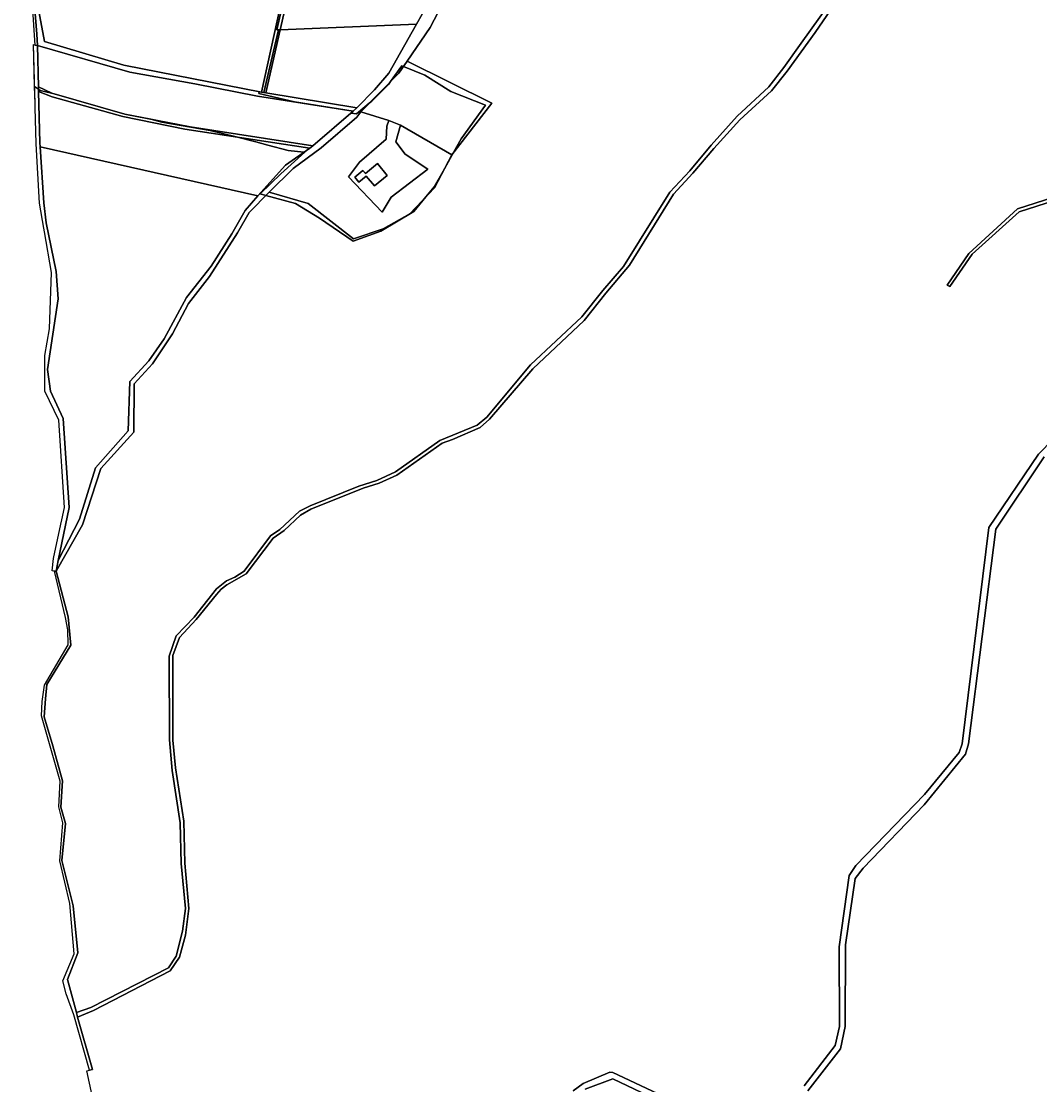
# Model space of a CAD drawing. Extents: x -502026 to -497664, y -1143484 to -1138019.
# Drawn here: x -500199 to -499334, y -1142523 to -1141619 of the extents above; entities that cross this region are included whole.
import ezdxf

# ---------------------------------------------------------------- set-up
doc = ezdxf.new("R2010")
doc.units = 0
for name, color, linetype in [('37', 7, 'Continuous'), ('43', 7, 'Continuous'), ('55', 7, 'Continuous'), ('62', 7, 'Continuous')]:
    doc.layers.add(name, color=color, linetype=linetype)

msp = doc.modelspace()

# ---------------------------------------------------------------- linework, layer by layer
at = {"layer": '37'}
for points in [[(-500047.39, -1141508.16), (-500052.53, -1141554.36), (-500047.61, -1141555.25), (-500053.76, -1141579.3), (-500039.23, -1141581.54), (-500024.02, -1141542.16), (-499967.55, -1141552.01), (-499968.23, -1141565.1), (-499975.9, -1141590.82), (-499976.88, -1141595.25), (-499995.4, -1141679.45), (-500112.36, -1141656.41), (-500179.78, -1141636.27), (-500191.72, -1141572.24), (-500192.03, -1141569.29), (-500196.84, -1141517.96), (-500187.82, -1141467.67)], [(-499917.51, -1141695.53), (-499951.55, -1141724.99), (-500055.95, -1141708.95), (-500111.35, -1141698.1), (-500173.41, -1141680.43), (-500184.82, -1141674.86), (-500185.64, -1141639.89), (-500107.08, -1141662.5), (-500051.98, -1141672.4), (-499998.75, -1141682.92)]]:
    msp.add_lwpolyline(points, close=True, dxfattribs=at)
at = {"layer": '43'}
for points in [[(-499497.13, -1141582.25), (-499536.75, -1141637.74), (-499551.34, -1141658.49), (-499564.24, -1141675.04), (-499591.2, -1141699.96), (-499613.26, -1141724.46), (-499631.34, -1141746.3), (-499648.33, -1141764.37), (-499687.71, -1141827.57), (-499705.26, -1141848.16), (-499723.08, -1141870.5), (-499766.8, -1141911.19), (-499803.93, -1141955.73), (-499812.12, -1141962.65), (-499843.79, -1141975.51), (-499881.55, -1142002.17), (-499897.3, -1142009.57), (-499912.73, -1142014.23), (-499953.84, -1142031), (-499963, -1142035.58), (-499979.6, -1142051.22), (-499987.79, -1142056.69), (-500010.06, -1142086.52), (-500017.93, -1142091.66), (-500025.15, -1142094.77), (-500033.47, -1142101.55), (-500052.57, -1142125.83), (-500067.68, -1142141.59), (-500073.79, -1142158.8), (-500073.47, -1142229.88), (-500071.22, -1142255.93), (-500064.31, -1142300.47), (-500063.66, -1142335.05), (-500059.81, -1142373.32), (-500062.37, -1142392.54), (-500067.84, -1142413.84), (-500074.43, -1142423.81), (-500140.33, -1142457.58), (-500152.59, -1142461.78), (-500160.16, -1142433.74), (-500151.27, -1142411), (-500155.38, -1142371.06), (-500164.94, -1142332.54), (-500161.78, -1142301.1), (-500165.68, -1142287.09), (-500164.26, -1142264.95), (-500172.49, -1142235.2), (-500179.89, -1142210.51), (-500178.77, -1142195.22), (-500177.65, -1142182.88), (-500157.35, -1142149.57), (-500159.54, -1142125.44), (-500169.75, -1142086.59), (-500147.39, -1142047.29), (-500131.94, -1141999.35), (-500103.79, -1141968.6), (-500103.58, -1141927.45), (-500088.05, -1141910.48), (-500070.96, -1141884.83), (-500057.45, -1141859.15), (-500039.46, -1141836), (-500015.68, -1141799.01), (-500005.68, -1141781.8), (-499988.79, -1141764.52), (-499955.62, -1141774.14), (-499917.12, -1141804.1), (-499892, -1141795.75), (-499869.4, -1141782.87), (-499848.26, -1141760.88), (-499833.67, -1141732.61), (-499799.55, -1141688.82), (-499871.57, -1141653.19), (-499851.85, -1141624.56), (-499820.13, -1141563.33)], [(-500126.57, -1142591.29), (-500143.58, -1142511.37), (-500141.33, -1142510.88), (-500138.9, -1142510.3), (-500151.55, -1142465.74), (-500138.08, -1142460.16), (-500072.92, -1142426.42), (-500065.11, -1142414.65), (-500059.81, -1142396.15), (-500056.99, -1142373.23), (-500060.45, -1142334.89), (-500061.23, -1142299.07), (-500068.37, -1142253.73), (-500070.56, -1142230.33), (-500070.74, -1142158.32), (-500064.94, -1142142.98), (-500050.79, -1142127.8), (-500033.52, -1142106.46), (-500029.71, -1142101.99), (-500024.68, -1142098.26), (-500008.45, -1142088.77), (-499985.35, -1142058.53), (-499975.9, -1142052.02), (-499962.08, -1142039), (-499953.42, -1142033.89), (-499908.91, -1142015.94), (-499895.36, -1142011.89), (-499880.31, -1142004.96), (-499841.68, -1141977.73), (-499833.07, -1141974.76), (-499809.45, -1141964.46), (-499801.5, -1141957.47), (-499764.69, -1141914.53), (-499721.21, -1141873.44), (-499702.85, -1141850.41), (-499682.47, -1141826.49), (-499645.28, -1141766.14), (-499628.86, -1141748.4), (-499610.93, -1141727.31), (-499588.95, -1141702.96), (-499561.86, -1141678.17), (-499548.76, -1141661.61), (-499524.78, -1141628.65), (-499494.96, -1141585.04)], [(-499315.06, -1141766.3), (-499352.91, -1141778.62), (-499394.38, -1141816.57), (-499412.59, -1141843.54), (-499410.42, -1141844.67), (-499391.49, -1141817.05), (-499351.55, -1141781.17), (-499313.61, -1141769.05)], [(-499298.38, -1141949.37), (-499335.18, -1141987.04), (-499377.14, -1142049.63), (-499399.92, -1142233.5), (-499402.52, -1142240.71), (-499431.99, -1142276.48), (-499490.31, -1142336.85), (-499495.93, -1142345.26), (-499504.36, -1142405.94), (-499504.15, -1142473.55), (-499507.82, -1142489.86), (-499534.13, -1142524.25)], [(-499531.09, -1142528.25), (-499503.35, -1142492.64), (-499499.22, -1142473.6), (-499498.93, -1142404.22), (-499490.85, -1142347.78), (-499483.93, -1142338.98), (-499432.27, -1142285.28), (-499397.03, -1142242.23), (-499394.69, -1142233.51), (-499371.45, -1142050.9), (-499330.13, -1141989.35)], [(-499653.97, -1142532.94), (-499696.64, -1142512.74), (-499699.23, -1142512.46), (-499722.02, -1142522.07), (-499730.38, -1142528.36)], [(-499720.16, -1142526.94), (-499696.77, -1142518.07), (-499654.03, -1142538.46)]]:
    msp.add_lwpolyline(points, dxfattribs=at)
for points in [[(-499849.24, -1141595.92), (-499863.69, -1141621.59), (-499979.44, -1141626.39), (-499972.42, -1141595.17), (-499893.95, -1141593.72)], [(-499914.4, -1141692.84), (-499991.52, -1141680.09), (-499979.44, -1141626.39), (-499863.69, -1141621.59), (-499887.12, -1141663.2), (-499899.31, -1141677.52)], [(-499991.52, -1141680.09), (-499993.39, -1141679.78), (-499980.99, -1141626.45), (-499979.44, -1141626.39)], [(-499833.67, -1141732.61), (-499877.11, -1141707.6), (-499887.18, -1141703.49), (-499910.9, -1141696.22), (-499878.58, -1141663.17), (-499871.57, -1141653.19), (-499799.55, -1141688.82)], [(-499954.36, -1141726.98), (-499974.88, -1141741.41), (-499998.36, -1141767.55), (-500183.46, -1141725.86), (-500183.69, -1141722.49), (-500184.71, -1141678.78), (-500173.07, -1141683.45), (-500113.24, -1141700.15), (-500060.5, -1141710.9)], [(-499887.18, -1141703.49), (-499888.77, -1141708.35), (-499889.28, -1141719.43), (-499911.92, -1141738.89), (-499921.4, -1141751.48), (-499892.88, -1141781.52), (-499885.17, -1141768.68), (-499853.96, -1141744.77), (-499873.34, -1141732.1), (-499881.14, -1141721.61), (-499877.11, -1141707.6), (-499833.67, -1141732.61), (-499848.26, -1141760.88), (-499869.4, -1141782.87), (-499892, -1141795.75), (-499917.12, -1141804.1), (-499955.62, -1141774.14), (-499988.79, -1141764.52), (-499968.29, -1141744.35), (-499944.64, -1141726.9), (-499914.27, -1141700.72), (-499910.9, -1141696.22)], [(-499877.11, -1141707.6), (-499881.14, -1141721.61), (-499873.34, -1141732.1), (-499853.96, -1141744.77), (-499885.17, -1141768.68), (-499892.88, -1141781.52), (-499921.4, -1141751.48), (-499911.92, -1141738.89), (-499889.28, -1141719.43), (-499888.77, -1141708.35), (-499887.18, -1141703.49)], [(-499998.36, -1141767.55), (-500009.23, -1141780.11), (-500020.46, -1141799.77), (-500038.14, -1141827.47), (-500059.11, -1141854.08), (-500078.09, -1141889.22), (-500091, -1141907.94), (-500107.28, -1141925.27), (-500108.56, -1141967.28), (-500136.32, -1141998.71), (-500149.86, -1142042.46), (-500168.03, -1142077.57), (-500158.83, -1142032.6), (-500163.69, -1141956.83), (-500174.46, -1141933.6), (-500177.12, -1141915.17), (-500168.08, -1141855.08), (-500169.87, -1141831.82), (-500178.39, -1141790.57), (-500180.16, -1141773.6), (-500183.46, -1141725.86)], [(-499896.77, -1141740.13), (-499907.06, -1141748.5), (-499909.14, -1141745.94), (-499916.1, -1141751.6), (-499912.58, -1141755.93), (-499906.5, -1141750.98), (-499899.18, -1141759.2), (-499888.39, -1141750.42)]]:
    msp.add_lwpolyline(points, close=True, dxfattribs=at)
at = {"layer": '55'}
for points in [[(-500182.18, -1141391.59), (-500176.19, -1141412.36), (-500180.16, -1141429.85), (-500184.31, -1141448.13), (-500187.82, -1141467.67), (-500196.84, -1141517.96), (-500192.03, -1141569.29), (-500191.72, -1141572.24), (-500188.28, -1141605.44), (-500186.29, -1141630), (-500185.64, -1141639.89), (-500187.48, -1141639.35), (-500189.85, -1141605.31), (-500193.54, -1141571.17), (-500199.42, -1141519.6), (-500186.44, -1141451.38), (-500178.03, -1141412.53), (-500184.95, -1141391.51)], [(-499995.4, -1141679.45), (-499993.39, -1141679.78), (-499991.52, -1141680.09), (-499914.4, -1141692.84), (-499917.51, -1141695.53), (-499998.75, -1141682.92), (-500051.98, -1141672.4), (-500107.08, -1141662.5), (-500185.64, -1141639.89), (-500186.29, -1141630), (-500188.28, -1141605.44), (-500191.72, -1141572.24), (-500179.78, -1141636.27), (-500112.36, -1141656.41)], [(-499980.99, -1141626.45), (-499993.39, -1141679.78), (-499995.4, -1141679.45), (-499976.88, -1141595.25), (-499975.17, -1141595.22), (-499982.17, -1141626.5)], [(-499979.44, -1141626.39), (-499980.99, -1141626.45), (-499982.17, -1141626.5), (-499975.17, -1141595.22), (-499972.42, -1141595.17)], [(-500187.48, -1141639.35), (-500185.64, -1141639.89), (-500184.82, -1141674.86), (-500184.71, -1141678.78), (-500183.69, -1141722.49), (-500183.46, -1141725.86), (-500180.16, -1141773.6), (-500178.39, -1141790.57), (-500169.87, -1141831.82), (-500168.08, -1141855.08), (-500177.12, -1141915.17), (-500174.46, -1141933.6), (-500163.69, -1141956.83), (-500158.83, -1142032.6), (-500168.03, -1142077.57), (-500169.75, -1142086.59), (-500171.18, -1142086.5), (-500173.06, -1142086.36), (-500172.08, -1142075.86), (-500165.74, -1142046.6), (-500164.95, -1142042.98), (-500162.68, -1142032.52), (-500167.42, -1141958.25), (-500179.31, -1141933.57), (-500179.37, -1141903.38), (-500175.35, -1141880.68), (-500173.82, -1141832.68), (-500179.69, -1141798.22), (-500180.21, -1141795.14), (-500183.86, -1141773.72), (-500186.73, -1141723.49), (-500187.57, -1141692.55), (-500187.66, -1141689.33), (-500189.04, -1141639.02)], [(-499951.55, -1141724.99), (-499954.36, -1141726.98), (-500060.5, -1141710.9), (-500113.24, -1141700.15), (-500173.07, -1141683.45), (-500184.71, -1141678.78), (-500184.82, -1141674.86), (-500173.41, -1141680.43), (-500111.35, -1141698.1), (-500055.95, -1141708.95)], [(-499896.77, -1141740.13), (-499888.39, -1141750.42), (-499899.18, -1141759.2), (-499906.5, -1141750.98), (-499912.58, -1141755.93), (-499916.1, -1141751.6), (-499909.14, -1141745.94), (-499907.06, -1141748.5)], [(-500169.75, -1142086.59), (-500159.54, -1142125.44), (-500157.35, -1142149.57), (-500177.65, -1142182.88), (-500178.77, -1142195.22), (-500179.89, -1142210.51), (-500172.49, -1142235.2), (-500164.26, -1142264.95), (-500165.68, -1142287.09), (-500161.78, -1142301.1), (-500164.94, -1142332.54), (-500155.38, -1142371.06), (-500151.27, -1142411), (-500160.16, -1142433.74), (-500152.59, -1142461.78), (-500151.55, -1142465.74), (-500138.9, -1142510.3), (-500141.33, -1142510.88), (-500154.81, -1142463.68), (-500161.17, -1142445.96), (-500164.21, -1142434.73), (-500154.45, -1142411.77), (-500158.14, -1142369.13), (-500166.75, -1142332.73), (-500164.07, -1142300.43), (-500167.56, -1142287.07), (-500166.4, -1142265.22), (-500182.19, -1142209.51), (-500181.61, -1142197.3), (-500179.71, -1142183.41), (-500159.46, -1142149.2), (-500160, -1142136.45), (-500161.97, -1142125.88), (-500171.18, -1142086.5)]]:
    msp.add_lwpolyline(points, close=True, dxfattribs=at)
for points in [[(-499820.13, -1141563.33), (-499851.85, -1141624.56), (-499871.57, -1141653.19), (-499878.58, -1141663.17), (-499910.9, -1141696.22), (-499914.27, -1141700.72), (-499944.64, -1141726.9), (-499968.29, -1141744.35), (-499988.79, -1141764.52), (-500005.68, -1141781.8), (-500015.68, -1141799.01), (-500039.46, -1141836), (-500057.45, -1141859.15), (-500070.96, -1141884.83), (-500088.05, -1141910.48), (-500103.58, -1141927.45), (-500103.79, -1141968.6), (-500131.94, -1141999.35), (-500147.39, -1142047.29), (-500169.75, -1142086.59), (-500168.03, -1142077.57), (-500149.86, -1142042.46), (-500136.32, -1141998.71), (-500108.56, -1141967.28), (-500107.28, -1141925.27), (-500091, -1141907.94), (-500078.09, -1141889.22), (-500059.11, -1141854.08), (-500038.14, -1141827.47), (-500020.46, -1141799.77), (-500009.23, -1141780.11), (-499998.36, -1141767.55), (-499974.88, -1141741.41), (-499954.36, -1141726.98), (-499951.55, -1141724.99), (-499917.51, -1141695.53), (-499914.4, -1141692.84), (-499899.31, -1141677.52), (-499887.12, -1141663.2), (-499863.69, -1141621.59), (-499849.24, -1141595.92)], [(-499494.96, -1141585.04), (-499524.78, -1141628.65), (-499548.76, -1141661.61), (-499561.86, -1141678.17), (-499588.95, -1141702.96), (-499610.93, -1141727.31), (-499628.86, -1141748.4), (-499645.28, -1141766.14), (-499682.47, -1141826.49), (-499702.85, -1141850.41), (-499721.21, -1141873.44), (-499764.69, -1141914.53), (-499801.5, -1141957.47), (-499809.45, -1141964.46), (-499833.07, -1141974.76), (-499841.68, -1141977.73), (-499880.31, -1142004.96), (-499895.36, -1142011.89), (-499908.91, -1142015.94), (-499953.42, -1142033.89), (-499962.08, -1142039), (-499975.9, -1142052.02), (-499985.35, -1142058.53), (-500008.45, -1142088.77), (-500024.68, -1142098.26), (-500029.71, -1142101.99), (-500033.52, -1142106.46), (-500050.79, -1142127.8), (-500064.94, -1142142.98), (-500070.74, -1142158.32), (-500070.56, -1142230.33), (-500068.37, -1142253.73), (-500061.23, -1142299.07), (-500060.45, -1142334.89), (-500056.99, -1142373.23), (-500059.81, -1142396.15), (-500065.11, -1142414.65), (-500072.92, -1142426.42), (-500138.08, -1142460.16), (-500151.55, -1142465.74), (-500152.59, -1142461.78), (-500140.33, -1142457.58), (-500074.43, -1142423.81), (-500067.84, -1142413.84), (-500062.37, -1142392.54), (-500059.81, -1142373.32), (-500063.66, -1142335.05), (-500064.31, -1142300.47), (-500071.22, -1142255.93), (-500073.47, -1142229.88), (-500073.79, -1142158.8), (-500067.68, -1142141.59), (-500052.57, -1142125.83), (-500033.47, -1142101.55), (-500025.15, -1142094.77), (-500017.93, -1142091.66), (-500010.06, -1142086.52), (-499987.79, -1142056.69), (-499979.6, -1142051.22), (-499963, -1142035.58), (-499953.84, -1142031), (-499912.73, -1142014.23), (-499897.3, -1142009.57), (-499881.55, -1142002.17), (-499843.79, -1141975.51), (-499812.12, -1141962.65), (-499803.93, -1141955.73), (-499766.8, -1141911.19), (-499723.08, -1141870.5), (-499705.26, -1141848.16), (-499687.71, -1141827.57), (-499648.33, -1141764.37), (-499631.34, -1141746.3), (-499613.26, -1141724.46), (-499591.2, -1141699.96), (-499564.24, -1141675.04), (-499551.34, -1141658.49), (-499536.75, -1141637.74), (-499497.13, -1141582.25)], [(-499313.61, -1141769.05), (-499351.55, -1141781.17), (-499391.49, -1141817.05), (-499410.42, -1141844.67), (-499412.59, -1141843.54), (-499394.38, -1141816.57), (-499352.91, -1141778.62), (-499315.06, -1141766.3)], [(-499534.13, -1142524.25), (-499507.82, -1142489.86), (-499504.15, -1142473.55), (-499504.36, -1142405.94), (-499495.93, -1142345.26), (-499490.31, -1142336.85), (-499431.99, -1142276.48), (-499402.52, -1142240.71), (-499399.92, -1142233.5), (-499377.14, -1142049.63), (-499335.18, -1141987.04), (-499298.38, -1141949.37)], [(-499330.13, -1141989.35), (-499371.45, -1142050.9), (-499394.69, -1142233.51), (-499397.03, -1142242.23), (-499432.27, -1142285.28), (-499483.93, -1142338.98), (-499490.85, -1142347.78), (-499498.93, -1142404.22), (-499499.22, -1142473.6), (-499503.35, -1142492.64), (-499531.09, -1142528.25)], [(-499730.38, -1142528.36), (-499722.02, -1142522.07), (-499699.23, -1142512.46), (-499696.64, -1142512.74), (-499653.97, -1142532.94)], [(-499654.03, -1142538.46), (-499696.77, -1142518.07), (-499720.16, -1142526.94)]]:
    msp.add_lwpolyline(points, dxfattribs=at)
at = {"layer": '62'}
for points in [[(-499978.92, -1141604.54), (-499995.4, -1141679.45), (-499997.33, -1141679.07), (-499997.5, -1141680.5), (-499967.29, -1141687.8), (-499917.51, -1141695.53), (-499919.48, -1141697.23), (-499914.5, -1141698), (-499903.72, -1141688.88), (-499901.5, -1141687), (-499887.5, -1141673), (-499885.58, -1141670.33), (-499876, -1141657), (-499874.64, -1141657.56), (-499856.5, -1141665), (-499834.5, -1141679), (-499805, -1141690.5), (-499825.5, -1141719), (-499831.76, -1141730.16), (-499839.82, -1141744.53), (-499848.5, -1141760), (-499855.57, -1141768.48), (-499866, -1141781), (-499894, -1141797.5), (-499917.5, -1141806), (-499946, -1141786.5), (-499966.5, -1141774), (-499991.53, -1141767.32), (-499996.5, -1141766), (-499979, -1141749), (-499958.5, -1141730.5), (-499959.25, -1141730.42), (-499972.5, -1141729), (-499990, -1141724.5), (-500000, -1141721.75), (-500016.89, -1141717.51), (-500038.81, -1141712), (-500080, -1141705), (-500089.28, -1141702.42), (-500111.35, -1141698.1), (-500173.41, -1141680.43), (-500173.86, -1141680.21), (-500183.31, -1141678), (-500184.76, -1141676.98), (-500188.06, -1141674.65), (-500189.04, -1141639.02), (-500187.48, -1141639.35), (-500189.85, -1141605.31)], [(-500126.57, -1142591.29), (-500143.58, -1142511.37), (-500141.33, -1142510.88), (-500154.81, -1142463.68), (-500161.17, -1142445.96), (-500164.21, -1142434.73), (-500154.45, -1142411.77), (-500158.14, -1142369.13), (-500166.75, -1142332.73), (-500164.07, -1142300.43), (-500167.56, -1142287.07), (-500166.4, -1142265.22), (-500182.19, -1142209.51), (-500181.61, -1142197.3), (-500179.71, -1142183.41), (-500159.46, -1142149.2), (-500160, -1142136.45), (-500161.97, -1142125.88), (-500171.18, -1142086.5), (-500173.06, -1142086.36), (-500172.08, -1142075.86), (-500165.74, -1142046.6), (-500164.95, -1142042.98), (-500162.68, -1142032.52), (-500167.42, -1141958.25), (-500179.31, -1141933.57), (-500179.37, -1141903.38), (-500175.35, -1141880.68), (-500173.82, -1141832.68), (-500179.69, -1141798.22), (-500180.21, -1141795.14), (-500183.86, -1141773.72), (-500186.73, -1141723.49), (-500187.57, -1141692.55), (-500187.66, -1141689.33), (-500188.06, -1141674.65), (-500184.76, -1141676.98), (-500183.31, -1141678), (-500173.86, -1141680.21), (-500173.41, -1141680.43), (-500111.35, -1141698.1), (-500089.28, -1141702.42), (-500080, -1141705), (-500038.81, -1141712), (-500016.89, -1141717.51), (-500000, -1141721.75), (-499990, -1141724.5), (-499972.5, -1141729), (-499959.25, -1141730.42), (-499958.5, -1141730.5), (-499979, -1141749), (-499996.5, -1141766), (-499991.53, -1141767.32), (-499966.5, -1141774), (-499946, -1141786.5), (-499917.5, -1141806), (-499894, -1141797.5), (-499866, -1141781), (-499855.57, -1141768.48), (-499848.5, -1141760), (-499839.82, -1141744.53), (-499831.76, -1141730.16), (-499825.5, -1141719), (-499805, -1141690.5), (-499834.5, -1141679), (-499856.5, -1141665), (-499874.64, -1141657.56), (-499876, -1141657), (-499885.58, -1141670.33), (-499887.5, -1141673), (-499901.5, -1141687), (-499903.72, -1141688.88), (-499914.5, -1141698), (-499919.48, -1141697.23), (-499917.51, -1141695.53), (-499967.29, -1141687.8), (-499997.5, -1141680.5), (-499997.33, -1141679.07), (-499995.4, -1141679.45), (-499978.92, -1141604.54)]]:
    msp.add_lwpolyline(points, dxfattribs=at)

doc.saveas('drawing.dxf')
